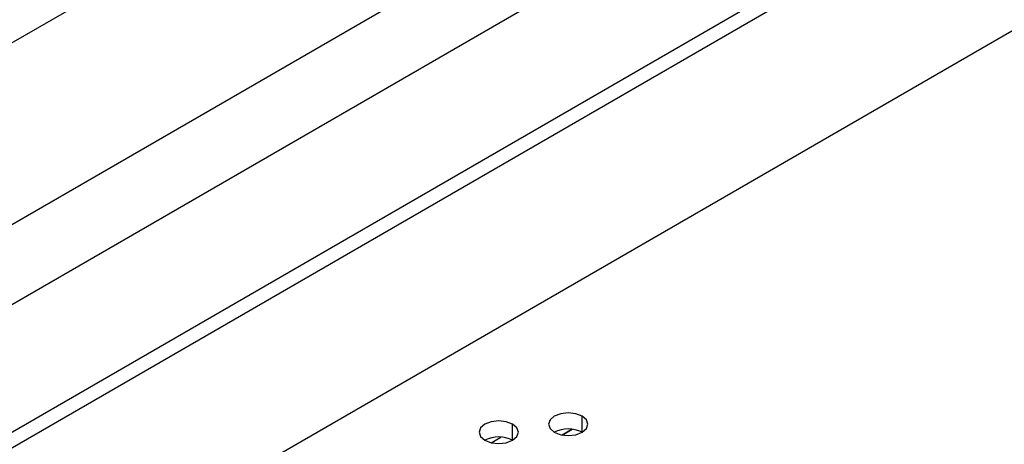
# Model space of a CAD drawing. Header units: millimetres. Extents: x 0 to 1118, y 0 to 864.
# Tile 282 of 397: x 970.36 to 975.38, y 710.91 to 713.07. Entities that reach past the tile are written whole.
import ezdxf

# ---------------------------------------------------------------- set-up
doc = ezdxf.new("R2010")
doc.units = ezdxf.units.MM

msp = doc.modelspace()

# ---------------------------------------------------------------- linework, layer by layer
at = {"color": 7, "linetype": 'Continuous', "lineweight": 25}
for p, q in [((946.1073, 696.995), (1001.403, 728.9165)), ((947.7002, 698.97), (999.6022, 728.9324)), ((1001.4737, 728.8757), (946.178, 696.9542)), ((999.7058, 728.5839), (947.8037, 698.6215)), ((945.9658, 696.0152), (1001.6859, 728.1816)), ((971.1897, 713.454), (947.7002, 699.8937)), ((973.1776, 710.9895), (973.1262, 710.9598)), ((973.1262, 710.9598), (973.1777, 710.9895))]:
    msp.add_line(p, q, dxfattribs=at)
at = {"color": 8, "linetype": 'Continuous', "lineweight": 25}
for p, q in [((972.8748, 710.933), (972.8748, 711.0146)), ((973.2283, 710.9738), (973.2283, 711.0554)), ((972.7653, 710.9206), (972.8153, 710.9495))]:
    msp.add_line(p, q, dxfattribs=at)
at = {"color": 7, "linetype": 'Continuous', "lineweight": 25, "flags": 128}
for points in [[(973.2283, 711.0554), (973.1959, 711.068), (973.1576, 711.0723), (973.1194, 711.068), (973.0869, 711.0554), (973.0652, 711.0367), (973.0576, 711.0146), (973.0652, 710.9925), (973.0869, 710.9738)], [(972.8748, 711.0146), (972.8423, 711.0271), (972.8041, 711.0315), (972.7658, 711.0271), (972.7334, 711.0146), (972.7117, 710.9959), (972.7041, 710.9738), (972.7117, 710.9517), (972.7334, 710.933)], [(972.7334, 710.933), (972.7658, 710.9205), (972.8041, 710.9161), (972.8423, 710.9205), (972.8748, 710.933), (972.8965, 710.9517), (972.9041, 710.9738), (972.8965, 710.9959), (972.8748, 711.0146)], [(973.0869, 710.9738), (973.1194, 710.9613), (973.1576, 710.9569), (973.1959, 710.9613), (973.2283, 710.9738), (973.25, 710.9925), (973.2576, 711.0146), (973.25, 711.0367), (973.2283, 711.0554)]]:
    msp.add_lwpolyline(points, dxfattribs=at)
at = {"color": 7, "linetype": 'Continuous', "lineweight": 25}
for centre in [(973.1576, 710.8373), (972.8041, 710.7965)]:
    msp.add_arc(centre, 0.1537, 62.61, 117.3846, dxfattribs=at)

doc.saveas('drawing.dxf')
